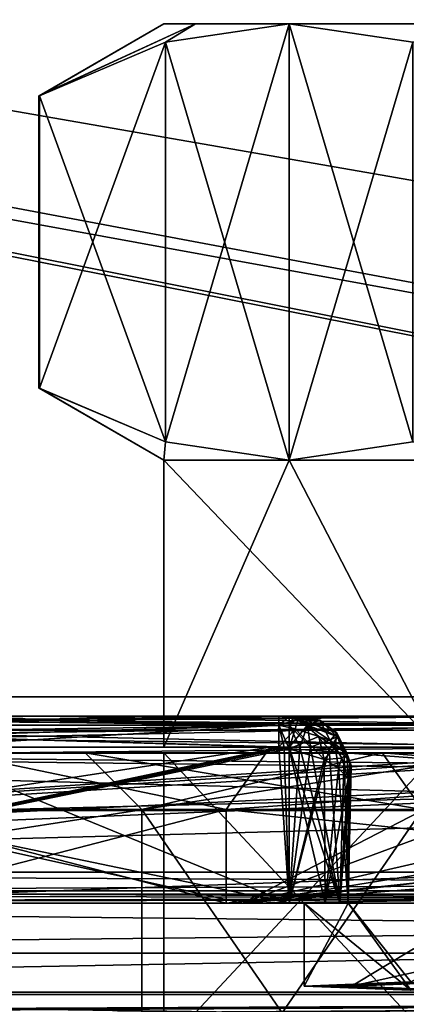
# Model space of a CAD drawing. Header units: metres. Extents: x -205 to 205, y -82 to 82.
# Tile 393 of 426: x 113.68 to 119.88, y 40.88 to 56.66. Entities that reach past the tile are written whole.
import ezdxf

# ---------------------------------------------------------------- set-up
doc = ezdxf.new("R2010")
doc.units = ezdxf.units.M
doc.layers.add('solid_PRT0003', color=7, linetype='CONTINUOUS')

msp = doc.modelspace()

# ---------------------------------------------------------------- linework, layer by layer
at = {"layer": 'solid_PRT0003'}
for points in [[(0, -75), (0, 75), (200, 75)], [(200, -75), (0, -75), (200, 75)], [(164.837662, 56.110996, 1.5), (179.536652, 59.144897, 1.5), (0, 75, 1.5)], [(155.12355, 47.959885, 1.5), (164.837662, 56.110996, 1.5), (0, 75, 1.5)], [(152.359421, 46.364033, 1.5), (155.12355, 47.959885, 1.5), (0, 75, 1.5)], [(82.463356, 59.144901, 1.5), (152.359421, 46.364033, 1.5), (0, 75, 1.5)], [(82.463356, 59.144901, 1.5), (149.216187, 45.809784, 1.5), (152.359421, 46.364033, 1.5)], [(82.463356, 59.144901, 1.5), (97.162331, 56.110996, 1.5), (149.216187, 45.809784, 1.5)], [(115.989235, 56.600075, 24.5), (113.989235, 55.445374, 24.5), (113.991638, 55.445374, 24.785938)], [(116.500343, 56.600075, 20.617714), (113.991638, 55.445374, 24.214062), (113.989235, 55.445374, 24.5)], [(115.989235, 56.600075, 24.5), (116.500343, 56.600075, 20.617714), (113.989235, 55.445374, 24.5)], [(115.989235, 56.600075, 24.5), (113.991638, 55.445374, 24.785938), (113.998856, 55.445374, 25.071796)], [(116.500343, 56.600075, 20.617714), (113.998856, 55.445374, 23.928204), (113.991638, 55.445374, 24.214062)], [(116.500343, 56.600075, 28.382286), (113.998856, 55.445374, 25.071796), (116.019257, 56.303482, 28.571238)], [(116.500343, 56.600075, 28.382286), (115.989235, 56.600075, 24.5), (113.998856, 55.445374, 25.071796)], [(116.500343, 56.600075, 20.617714), (116.019264, 56.303486, 20.428751), (113.998856, 55.445374, 23.928204)], [(145.478119, 56.600075, 20.617714), (116.500343, 56.600075, 20.617714), (115.989235, 56.600075, 24.5)], [(145.989243, 56.600075, 24.5), (115.989235, 56.600075, 24.5), (116.500343, 56.600075, 28.382286)], [(145.989243, 56.600075, 24.5), (145.478119, 56.600075, 20.617714), (115.989235, 56.600075, 24.5)], [(117.998856, 56.600075, 17), (117.998856, 49.600075, 17), (116.019257, 49.896667, 20.428762)], [(116.019264, 56.303486, 20.428751), (117.998856, 56.600075, 17), (116.019257, 49.896667, 20.428762)], [(117.998856, 56.600075, 32), (116.019257, 56.303482, 28.571238), (117.998856, 49.600075, 32)], [(116.500343, 56.600075, 28.382286), (116.019257, 56.303482, 28.571238), (117.998856, 56.600075, 32)], [(116.500343, 56.600075, 20.617714), (117.998856, 56.600075, 17), (116.019264, 56.303486, 20.428751)], [(145.478119, 56.600075, 28.382286), (116.500343, 56.600075, 28.382286), (117.998856, 56.600075, 32)], [(116.500343, 56.600075, 20.617714), (143.979614, 56.600075, 17), (117.998856, 56.600075, 17)], [(145.478119, 56.600075, 20.617714), (143.979614, 56.600075, 17), (116.500343, 56.600075, 20.617714)], [(145.478119, 56.600075, 28.382286), (145.989243, 56.600075, 24.5), (116.500343, 56.600075, 28.382286)], [(119.978455, 56.303482, 13.571238), (117.998856, 49.600075, 17), (117.998856, 56.600075, 17)], [(117.998856, 56.600075, 32), (117.998856, 49.600075, 32), (119.978455, 49.896667, 35.428764)], [(119.978447, 56.303486, 35.428749), (117.998856, 56.600075, 32), (119.978455, 49.896667, 35.428764)], [(123.489235, 56.600075, 37.490379), (117.998856, 56.600075, 32), (119.978447, 56.303486, 35.428749)], [(123.489235, 56.600075, 37.490379), (143.979614, 56.600075, 32), (117.998856, 56.600075, 32)], [(145.478119, 56.600075, 28.382286), (117.998856, 56.600075, 32), (143.979614, 56.600075, 32)], [(117.998856, 56.600075, 17), (143.979614, 56.600075, 17), (138.489243, 56.600075, 11.509619)], [(123.489235, 56.600075, 11.509619), (117.998856, 56.600075, 17), (138.489243, 56.600075, 11.509619)], [(123.489235, 56.600075, 11.509619), (119.978455, 56.303482, 13.571238), (117.998856, 56.600075, 17)], [(116.019264, 56.303486, 20.428751), (116.019257, 49.896667, 20.428762), (113.998856, 50.754776, 23.928204)], [(116.019264, 56.303486, 20.428751), (113.998856, 50.754776, 23.928204), (113.998856, 55.445374, 23.928204)], [(116.019257, 56.303482, 28.571238), (113.998856, 55.445374, 25.071796), (116.019264, 49.896664, 28.571249)], [(116.019257, 56.303482, 28.571238), (116.019264, 49.896664, 28.571249), (117.998856, 49.600075, 32)], [(119.978455, 56.303482, 13.571238), (119.978447, 49.896664, 13.57125), (117.998856, 49.600075, 17)], [(97.162331, 56.110996, 1.5), (112.783806, 45.809784, 1.5), (149.216187, 45.809784, 1.5)], [(113.991638, 55.445374, 24.214062), (113.991638, 50.754776, 24.214062), (113.989235, 50.754776, 24.5)], [(113.989235, 55.445374, 24.5), (113.989235, 50.754776, 24.5), (113.991638, 50.754776, 24.785938)], [(113.991638, 55.445374, 24.214062), (113.989235, 50.754776, 24.5), (113.989235, 55.445374, 24.5)], [(113.991638, 55.445374, 24.785938), (113.989235, 55.445374, 24.5), (113.991638, 50.754776, 24.785938)], [(113.998856, 55.445374, 23.928204), (113.998856, 50.754776, 23.928204), (113.991638, 50.754776, 24.214062)], [(113.991638, 55.445374, 24.214062), (113.998856, 55.445374, 23.928204), (113.991638, 50.754776, 24.214062)], [(113.991638, 55.445374, 24.785938), (113.991638, 50.754776, 24.785938), (113.998856, 50.754776, 25.071796)], [(113.998856, 55.445374, 25.071796), (113.991638, 55.445374, 24.785938), (113.998856, 50.754776, 25.071796)], [(113.998856, 55.445374, 25.071796), (113.998856, 50.754776, 25.071796), (116.019264, 49.896664, 28.571249)], [(115.989235, 49.600075, 24.5), (113.989235, 50.754776, 24.5), (113.991638, 50.754776, 24.214062)], [(116.019264, 49.896664, 28.571249), (113.991638, 50.754776, 24.785938), (113.989235, 50.754776, 24.5)], [(115.989235, 49.600075, 24.5), (116.019264, 49.896664, 28.571249), (113.989235, 50.754776, 24.5)], [(115.989235, 49.600075, 24.5), (113.991638, 50.754776, 24.214062), (113.998856, 50.754776, 23.928204)], [(116.019264, 49.896664, 28.571249), (113.998856, 50.754776, 25.071796), (113.991638, 50.754776, 24.785938)], [(115.989235, 49.600075, 24.5), (113.998856, 50.754776, 23.928204), (116.019257, 49.896667, 20.428762)], [(115.989235, 49.600075, 24.5), (116.019257, 49.896667, 20.428762), (117.998856, 49.600075, 17)], [(115.989235, 49.600075, 24.5), (117.998856, 49.600075, 32), (116.019264, 49.896664, 28.571249)], [(119.978455, 49.896667, 35.428764), (117.998856, 49.600075, 32), (123.489235, 49.600075, 37.490379)], [(119.978447, 49.896664, 13.57125), (123.489235, 49.600075, 11.509619), (117.998856, 49.600075, 17)], [(117.998856, 49.600075, 17), (120.382637, 45, 13.893401), (115.989235, 45, 24.5)], [(115.989235, 49.600075, 24.5), (115.989235, 45, 24.5), (120.382637, 45, 35.106598)], [(115.989235, 49.600075, 24.5), (117.998856, 49.600075, 17), (115.989235, 45, 24.5)], [(115.989235, 49.600075, 24.5), (120.382637, 45, 35.106598), (117.998856, 49.600075, 32)], [(123.489235, 49.600075, 11.509619), (120.382637, 45, 13.893401), (117.998856, 49.600075, 17)], [(123.489235, 49.600075, 37.490379), (117.998856, 49.600075, 32), (120.382637, 45, 35.106598)], [(112.783806, 45.275261, 1.654846), (149.216187, 45.809784, 1.5), (112.783806, 45.809784, 1.5)], [(149.216187, 45.275261, 1.654846), (149.216187, 45.809784, 1.5), (112.783806, 45.275261, 1.654846)], [(93.489235, 45.5, 73.5), (93.489235, 45.5, 74.5), (123.773804, 45.5, 74.5)], [(93.489235, 45.353554, 74.853554), (123.773804, 45.5, 74.5), (93.489235, 45.5, 74.5)], [(94.75013, 45.5, 73.5), (93.489235, 45.5, 73.5), (123.773804, 45.5, 74.5)], [(93.489235, 45.353554, 74.853554), (123.773804, 45.353504, 74.853607), (123.773804, 45.5, 74.5)], [(122.920158, 45.5, 46.97401), (123.773804, 45.5, 46.5), (93.489235, 45.5, 46.5)], [(123.773804, 45.353527, 46.14642), (93.489235, 45.5, 46.5), (123.773804, 45.5, 46.5)], [(122.097527, 45.5, 47.5), (122.920158, 45.5, 46.97401), (93.489235, 45.5, 46.5)], [(114.032486, 45.5, 47.5), (122.097527, 45.5, 47.5), (93.489235, 45.5, 46.5)], [(105.967445, 45.5, 47.5), (114.032486, 45.5, 47.5), (93.489235, 45.5, 46.5)], [(93.489235, 45.353554, 46.146446), (93.489235, 45.5, 46.5), (123.773804, 45.353527, 46.14642)], [(96.011024, 45.5, 73.5), (94.75013, 45.5, 73.5), (123.773804, 45.5, 74.5)], [(96.718147, 45.5, 73.20713), (96.011024, 45.5, 73.5), (123.773804, 45.5, 74.5)], [(96.718147, 45.5, 73.20713), (123.773804, 45.5, 74.5), (105.967461, 45.5, 73.5)], [(105.967438, 45.35355, 65.853554), (117.996452, 45.5, 65.5), (111.981949, 45.5, 65.5)], [(117.996452, 45.353554, 65.853554), (117.996452, 45.5, 65.5), (105.967438, 45.35355, 65.853554)], [(122.097527, 45.353565, 73.146461), (105.967438, 45.35355, 73.146446), (105.967461, 45.5, 73.5)], [(105.967438, 45.35355, 47.853554), (122.097527, 45.5, 47.5), (114.032486, 45.5, 47.5)], [(105.967438, 45.35355, 47.853554), (122.097527, 45.353542, 47.853565), (122.097527, 45.5, 47.5)], [(105.967438, 45.35355, 47.853554), (114.032486, 45.5, 47.5), (105.967445, 45.5, 47.5)], [(105.967438, 45.35355, 55.146442), (105.967461, 45.5, 55.5), (117.996452, 45.353554, 55.146446)], [(105.967438, 45.35355, 56.853554), (117.833916, 45.5, 56.5), (111.900681, 45.5, 56.5)], [(117.833916, 45.353554, 56.853554), (117.833916, 45.5, 56.5), (105.967438, 45.35355, 56.853554)], [(105.967438, 45.35355, 64.146446), (105.967461, 45.5, 64.5), (117.833916, 45.353554, 64.146446)], [(123.773804, 45.5, 74.5), (114.032494, 45.5, 73.5), (105.967461, 45.5, 73.5)], [(122.097527, 45.353565, 73.146461), (105.967461, 45.5, 73.5), (114.032494, 45.5, 73.5)], [(117.996452, 45.353554, 55.146446), (105.967461, 45.5, 55.5), (111.981949, 45.5, 55.5)], [(117.833916, 45.353554, 64.146446), (105.967461, 45.5, 64.5), (111.900681, 45.5, 64.5)], [(111.900681, 45.5, 64.5), (111.981949, 45.5, 65.5), (117.833916, 45.5, 64.5)], [(117.833916, 45.353554, 64.146446), (111.900681, 45.5, 64.5), (117.833916, 45.5, 64.5)], [(111.900681, 45.5, 56.5), (117.833916, 45.5, 56.5), (111.981949, 45.5, 55.5)], [(111.981949, 45.5, 65.5), (117.996452, 45.5, 65.5), (117.833916, 45.5, 64.5)], [(117.992241, 45.5, 56.012169), (117.996452, 45.5, 55.5), (111.981949, 45.5, 55.5)], [(117.996452, 45.353554, 55.146446), (111.981949, 45.5, 55.5), (117.996452, 45.5, 55.5)], [(117.833916, 45.5, 56.5), (117.992241, 45.5, 56.012169), (111.981949, 45.5, 55.5)], [(122.920158, 45.5, 74.025986), (122.097527, 45.5, 73.5), (114.032494, 45.5, 73.5)], [(122.097527, 45.353565, 73.146461), (114.032494, 45.5, 73.5), (122.097527, 45.5, 73.5)], [(123.773804, 45.5, 74.5), (122.920158, 45.5, 74.025986), (114.032494, 45.5, 73.5)], [(117.996452, 45.5, 65.5), (117.992241, 45.5, 64.987831), (117.833916, 45.5, 64.5)], [(118.491882, 45.433723, 65.312706), (117.833916, 45.5, 64.5), (117.992241, 45.5, 64.987831)], [(117.99144, 45.487534, 64.476967), (117.833916, 45.5, 64.5), (118.491882, 45.433723, 65.312706)], [(117.833916, 45.353554, 64.146446), (117.833916, 45.5, 64.5), (117.99144, 45.487534, 64.476967)], [(117.99144, 45.48753, 56.523029), (117.992241, 45.5, 56.012169), (117.833916, 45.5, 56.5)], [(117.99144, 45.48753, 56.523029), (117.833916, 45.5, 56.5), (117.833916, 45.353554, 56.853554)], [(117.833916, 45.353554, 64.146446), (117.99144, 45.487534, 64.476967), (118.144989, 45.450459, 64.454269)], [(118.144989, 45.450447, 56.545731), (117.99144, 45.48753, 56.523029), (117.833916, 45.353554, 56.853554)], [(117.99144, 45.48753, 56.523029), (118.168648, 45.5, 55.53059), (117.992241, 45.5, 56.012169)], [(118.144989, 45.450447, 56.545731), (118.168648, 45.5, 55.53059), (117.99144, 45.48753, 56.523029)], [(118.144989, 45.450459, 64.454269), (117.99144, 45.487534, 64.476967), (118.491882, 45.433723, 65.312706)], [(118.0839, 45.5, 65.492287), (118.168648, 45.5, 65.469414), (117.992241, 45.5, 64.987831)], [(118.491882, 45.433723, 65.312706), (117.992241, 45.5, 64.987831), (118.168648, 45.5, 65.469414)], [(117.996452, 45.5, 65.5), (118.0839, 45.5, 65.492287), (117.992241, 45.5, 64.987831)], [(117.992241, 45.5, 56.012169), (118.168648, 45.5, 55.53059), (117.996452, 45.5, 55.5)], [(117.996452, 45.353554, 65.853554), (118.168648, 45.5, 65.469414), (118.0839, 45.5, 65.492287)], [(118.290413, 45.353546, 65.801346), (118.168648, 45.5, 65.469414), (117.996452, 45.353554, 65.853554)], [(117.996452, 45.353554, 65.853554), (118.0839, 45.5, 65.492287), (117.996452, 45.5, 65.5)], [(118.168648, 45.5, 55.53059), (118.0839, 45.5, 55.507717), (117.996452, 45.5, 55.5)], [(118.29007, 45.353523, 55.198505), (117.996452, 45.5, 55.5), (118.0839, 45.5, 55.507717)], [(117.996452, 45.353554, 55.146446), (117.996452, 45.5, 55.5), (118.29007, 45.353523, 55.198505)], [(118.29007, 45.353523, 55.198505), (118.0839, 45.5, 55.507717), (118.168648, 45.5, 55.53059)], [(118.492241, 45.433567, 55.687531), (118.168648, 45.5, 55.53059), (118.144989, 45.450447, 56.545731)], [(118.775192, 45.169666, 65.515022), (118.168648, 45.5, 65.469414), (118.290413, 45.353546, 65.801346)], [(118.775192, 45.169666, 65.515022), (118.491882, 45.433723, 65.312706), (118.168648, 45.5, 65.469414)], [(118.29007, 45.353523, 55.198505), (118.168648, 45.5, 55.53059), (118.492241, 45.433567, 55.687531)], [(93.489235, 45.353554, 46.146446), (123.773804, 45, 46), (93.489235, 45, 46)], [(93.489235, 45.353554, 46.146446), (123.773804, 45.353527, 46.14642), (123.773804, 45, 46)], [(93.489235, 45.353554, 74.853554), (93.489235, 45, 75), (123.773804, 45.353504, 74.853607)], [(123.773804, 45.353504, 74.853607), (93.489235, 45, 75), (123.773804, 45, 75)], [(122.097527, 45.353565, 73.146461), (122.097527, 45, 73), (105.967438, 45.35355, 73.146446)], [(117.833916, 45.353554, 56.853554), (105.967438, 45, 57), (111.900681, 45, 57)], [(117.833916, 45.353554, 56.853554), (105.967438, 45.35355, 56.853554), (105.967438, 45, 57)], [(105.967438, 45.35355, 55.146442), (117.996452, 45.353554, 55.146446), (117.996452, 45, 55)], [(105.967438, 45.35355, 64.146446), (117.833916, 45.353554, 64.146446), (117.833916, 45, 64)], [(117.996452, 45.353554, 65.853554), (105.967438, 45, 66), (117.996452, 45, 66)], [(117.996452, 45.353554, 65.853554), (105.967438, 45.35355, 65.853554), (105.967438, 45, 66)], [(105.967438, 45.35355, 47.853554), (105.967438, 45, 48), (122.097527, 45.353542, 47.853565)], [(105.967438, 45.35355, 73.146446), (122.097527, 45, 73), (105.967438, 45, 73)], [(105.967438, 45.35355, 55.146442), (117.996452, 45, 55), (105.967438, 45, 55)], [(105.967438, 45.35355, 64.146446), (117.833916, 45, 64), (111.900681, 45, 64)], [(122.097527, 45.353542, 47.853565), (105.967438, 45, 48), (122.097527, 45, 48)], [(117.833916, 45.353554, 56.853554), (111.900681, 45, 57), (117.833916, 45, 57)], [(117.833916, 45.353554, 64.146446), (118.144989, 45.450459, 64.454269), (118.096985, 45.29686, 64.130623)], [(118.096985, 45.29686, 56.869377), (118.144989, 45.450447, 56.545731), (117.833916, 45.353554, 56.853554)], [(118.096985, 45.29686, 56.869377), (117.833916, 45.353554, 56.853554), (117.833916, 45, 57)], [(117.833916, 45.353554, 64.146446), (117.996452, 44.975231, 64), (117.916145, 44.993767, 64)], [(117.833916, 45.353554, 64.146446), (118.096985, 45.29686, 64.130623), (117.996452, 44.975231, 64)], [(117.833916, 45.353554, 64.146446), (117.916145, 44.993767, 64), (117.833916, 45, 64)], [(118.171341, 45, 55.015411), (117.996452, 45, 55), (117.996452, 45.353554, 55.146446)], [(118.290413, 45.353546, 65.801346), (117.996452, 45.353554, 65.853554), (117.996452, 45, 66)], [(117.996452, 45.353554, 55.146446), (118.29007, 45.353523, 55.198505), (118.340851, 45, 55.061176)], [(118.171341, 45, 55.015411), (117.996452, 45.353554, 55.146446), (118.340851, 45, 55.061176)], [(118.171341, 45, 65.984589), (118.290413, 45.353546, 65.801346), (117.996452, 45, 66)], [(118.476517, 45.17128, 64.252785), (118.096985, 45.29686, 64.130623), (118.144989, 45.450459, 64.454269)], [(118.476509, 45.17128, 56.747215), (118.144989, 45.450447, 56.545731), (118.096985, 45.29686, 56.869377)], [(118.144989, 45.450459, 64.454269), (118.491882, 45.433723, 65.312706), (118.760345, 45.231583, 65.107956)], [(118.65493, 45.107666, 64.464569), (118.144989, 45.450459, 64.454269), (118.760345, 45.231583, 65.107956)], [(118.476517, 45.17128, 64.252785), (118.144989, 45.450459, 64.454269), (118.65493, 45.107666, 64.464569)], [(118.654778, 45.107838, 56.535465), (118.492241, 45.433567, 55.687531), (118.144989, 45.450447, 56.545731)], [(118.476509, 45.17128, 56.747215), (118.654778, 45.107838, 56.535465), (118.144989, 45.450447, 56.545731)], [(118.171341, 45, 65.984589), (118.340851, 45, 65.93882), (118.290413, 45.353546, 65.801346)], [(118.29007, 45.353523, 55.198505), (118.492241, 45.433567, 55.687531), (118.775085, 45.169758, 55.484859)], [(118.29007, 45.353523, 55.198505), (118.775085, 45.169758, 55.484859), (118.340851, 45, 55.061176)], [(118.639702, 44.969982, 65.765656), (118.290413, 45.353546, 65.801346), (118.340851, 45, 65.93882)], [(118.639702, 44.969982, 65.765656), (118.775192, 45.169666, 65.515022), (118.290413, 45.353546, 65.801346)], [(118.775192, 45.169666, 65.515022), (118.760345, 45.231583, 65.107956), (118.491882, 45.433723, 65.312706)], [(118.654778, 45.107838, 56.535465), (118.760155, 45.231815, 55.891842), (118.492241, 45.433567, 55.687531)], [(118.775085, 45.169758, 55.484859), (118.492241, 45.433567, 55.687531), (118.760155, 45.231815, 55.891842)], [(149.216187, 45.275261, 1.654846), (112.783806, 45.275261, 1.654846), (112.783806, 44.906277, 2.071429)], [(149.216187, 45.275261, 1.654846), (112.783806, 44.906277, 2.071429), (149.216187, 44.906277, 2.071429)], [(118.096985, 45.29686, 56.869377), (117.833916, 45, 57), (117.996452, 44.975231, 57)], [(118.557884, 44.803535, 56.827522), (118.096985, 45.29686, 56.869377), (117.996452, 44.975231, 57)], [(118.476517, 45.17128, 64.252785), (117.996452, 44.975231, 64), (118.096985, 45.29686, 64.130623)], [(118.476517, 45.17128, 64.252785), (118.557808, 44.80357, 64.172424), (117.996452, 44.975231, 64)], [(118.476509, 45.17128, 56.747215), (118.096985, 45.29686, 56.869377), (118.557884, 44.803535, 56.827522)], [(118.775085, 45.169758, 55.484859), (118.63929, 44.970085, 55.234001), (118.340851, 45, 55.061176)], [(118.476509, 45.17128, 56.747215), (118.733597, 45.00766, 56.511101), (118.654778, 45.107838, 56.535465)], [(118.476509, 45.17128, 56.747215), (118.557884, 44.803535, 56.827522), (118.733597, 45.00766, 56.511101)], [(118.476517, 45.17128, 64.252785), (118.65493, 45.107666, 64.464569), (118.733604, 45.007656, 64.488899)], [(118.476517, 45.17128, 64.252785), (118.733604, 45.007656, 64.488899), (118.557808, 44.80357, 64.172424)], [(118.775085, 45.169758, 55.484859), (118.87915, 44.870998, 55.530064), (118.63929, 44.970085, 55.234001)], [(118.639702, 44.969982, 65.765656), (118.879494, 44.87075, 65.469292), (118.775192, 45.169666, 65.515022)], [(118.654778, 45.107838, 56.535465), (118.733597, 45.00766, 56.511101), (118.760155, 45.231815, 55.891842)], [(118.65493, 45.107666, 64.464569), (118.760345, 45.231583, 65.107956), (118.924538, 44.905624, 64.882347)], [(118.733597, 45.00766, 56.511101), (118.924522, 44.905685, 56.117626), (118.760155, 45.231815, 55.891842)], [(118.971375, 44.768772, 55.777485), (118.760155, 45.231815, 55.891842), (118.924522, 44.905685, 56.117626)], [(118.775085, 45.169758, 55.484859), (118.760155, 45.231815, 55.891842), (118.971375, 44.768772, 55.777485)], [(118.992699, 44.707268, 65.086487), (118.924538, 44.905624, 64.882347), (118.760345, 45.231583, 65.107956)], [(118.97139, 44.768753, 65.222473), (118.992699, 44.707268, 65.086487), (118.760345, 45.231583, 65.107956)], [(118.775192, 45.169666, 65.515022), (118.97139, 44.768753, 65.222473), (118.760345, 45.231583, 65.107956)], [(118.775085, 45.169758, 55.484859), (118.971375, 44.768772, 55.777485), (118.87915, 44.870998, 55.530064)], [(118.879494, 44.87075, 65.469292), (118.97139, 44.768753, 65.222473), (118.775192, 45.169666, 65.515022)], [(168.489243, 45, 46), (93.489235, 43, 46), (130.989243, 44.558178, 46)], [(168.489243, 43, 46), (93.489235, 43, 46), (168.489243, 45, 46)], [(93.489235, 43, 46), (93.489235, 45, 46), (123.773804, 45, 46)], [(93.489235, 43, 46), (123.773804, 45, 46), (124.378838, 44.985603, 46)], [(130.989227, 44.558178, 75), (128.312851, 44.668194, 75), (93.489235, 45, 75)], [(128.312851, 44.668194, 75), (123.773804, 45, 75), (93.489235, 45, 75)], [(93.489235, 45, 75), (168.489243, 43, 75), (130.989227, 44.558178, 75)], [(93.489235, 43, 75), (168.489243, 43, 75), (93.489235, 45, 75)], [(105.967438, 45, 66), (105.989258, 42.5, 66), (117.996452, 42.5, 66)], [(117.996452, 45, 66), (105.967438, 45, 66), (117.996452, 42.5, 66)], [(122.097527, 45, 73), (105.989258, 42.5, 73), (105.967438, 45, 73)], [(105.967438, 45, 55), (117.996452, 45, 55), (105.989258, 42.5, 55)], [(105.967438, 45, 48), (105.989258, 42.5, 48), (117.250977, 42.5, 48)], [(122.097527, 45, 48), (105.967438, 45, 48), (117.250977, 42.5, 48)], [(122.097527, 45, 73), (117.251396, 42.5, 73), (105.989258, 42.5, 73)], [(117.833916, 45, 64), (117.916145, 44.993767, 64), (105.989258, 42.5, 64)], [(111.900681, 45, 64), (117.833916, 45, 64), (105.989258, 42.5, 64)], [(111.900681, 45, 57), (105.989258, 42.5, 57), (117.996452, 42.5, 57)], [(117.996452, 45, 55), (117.996452, 42.5, 55), (105.989258, 42.5, 55)], [(117.916145, 44.993767, 64), (117.996452, 44.975231, 64), (105.989258, 42.5, 64)], [(111.189232, 44, 24.5), (112.18924, 45, 24.5), (117.695671, 45, 11.206351)], [(111.189232, 44, 24.5), (116.988518, 44, 38.500713), (112.18924, 45, 24.5)], [(116.988518, 44, 10.499286), (111.189232, 44, 24.5), (117.695671, 45, 11.206351)], [(117.833916, 45, 57), (111.900681, 45, 57), (117.996452, 42.5, 57)], [(115.989235, 45, 24.5), (112.18924, 45, 24.5), (117.695671, 45, 37.793648)], [(116.988518, 44, 38.500713), (117.695671, 45, 37.793648), (112.18924, 45, 24.5)], [(115.989235, 45, 24.5), (117.695671, 45, 11.206351), (112.18924, 45, 24.5)], [(120.382637, 45, 35.106598), (115.989235, 45, 24.5), (117.695671, 45, 37.793648)], [(115.989235, 45, 24.5), (120.382637, 45, 13.893401), (117.695671, 45, 11.206351)], [(116.988518, 44, 10.499286), (117.695671, 45, 11.206351), (130.989243, 45, 5.7)], [(130.989243, 44, 4.7), (116.988518, 44, 10.499286), (130.989243, 45, 5.7)], [(116.988518, 44, 38.500713), (130.989243, 44, 44.299999), (117.695671, 45, 37.793648)], [(122.097527, 45, 48), (117.250977, 42.5, 48), (128.428513, 42.5, 48)], [(122.097527, 45, 73), (123.635712, 44.863655, 73), (117.251396, 42.5, 73)], [(130.989243, 45, 9.5), (130.989243, 45, 5.7), (117.695671, 45, 11.206351)], [(120.382637, 45, 35.106598), (117.695671, 45, 37.793648), (130.989243, 45, 43.299999)], [(130.989243, 44, 44.299999), (130.989243, 45, 43.299999), (117.695671, 45, 37.793648)], [(120.382637, 45, 13.893401), (130.989243, 45, 9.5), (117.695671, 45, 11.206351)], [(117.916145, 44.993763, 57), (117.833916, 45, 57), (117.996452, 42.5, 57)], [(117.996452, 44.975231, 57), (117.833916, 45, 57), (117.916145, 44.993763, 57)], [(117.996452, 44.975231, 57), (117.916145, 44.993763, 57), (117.996452, 42.5, 57)], [(117.996452, 45, 66), (117.996452, 42.5, 66), (118.811081, 42.5, 65.579964)], [(118.171341, 45, 65.984589), (117.996452, 45, 66), (118.811081, 42.5, 65.579964)], [(118.171341, 45, 55.015411), (117.996452, 42.5, 55), (117.996452, 45, 55)], [(118.63929, 44.970085, 55.234001), (117.996452, 42.5, 55), (118.340851, 45, 55.061176)], [(118.171341, 45, 55.015411), (118.340851, 45, 55.061176), (117.996452, 42.5, 55)], [(118.171341, 45, 65.984589), (118.811081, 42.5, 65.579964), (118.340851, 45, 65.93882)], [(118.639702, 44.969982, 65.765656), (118.340851, 45, 65.93882), (118.811081, 42.5, 65.579964)], [(118.557808, 44.80357, 64.172424), (118.733604, 45.007656, 64.488899), (118.840485, 44.825153, 64.544624)], [(118.787575, 44.662357, 56.611656), (118.733597, 45.00766, 56.511101), (118.557884, 44.803535, 56.827522)], [(118.733604, 45.007656, 64.488899), (118.65493, 45.107666, 64.464569), (118.924538, 44.905624, 64.882347)], [(118.733597, 45.00766, 56.511101), (118.840462, 44.825203, 56.455399), (118.924522, 44.905685, 56.117626)], [(118.787575, 44.662357, 56.611656), (118.840462, 44.825203, 56.455399), (118.733597, 45.00766, 56.511101)], [(118.840485, 44.825153, 64.544624), (118.733604, 45.007656, 64.488899), (118.924538, 44.905624, 64.882347)], [(93.489235, 43, 46), (124.378838, 44.985603, 46), (125.052086, 44.940296, 46)], [(93.489235, 43, 46), (125.052086, 44.940296, 46), (128.312744, 44.668201, 46)], [(117.996452, 44.975231, 64), (117.996452, 42.5, 64), (105.989258, 42.5, 64)], [(149.216187, 44.906277, 2.071429), (112.783806, 44.906277, 2.071429), (112.783806, 43.983814, 3.112886)], [(149.216187, 43.983814, 3.112886), (149.216187, 44.906277, 2.071429), (112.783806, 43.983814, 3.112886)], [(114.728378, 44.910858, 24.5), (115.639236, 44, 24.5), (120.135155, 44, 13.645904)], [(114.728378, 44.910858, 24.5), (119.491074, 44.910858, 35.998165), (115.639236, 44, 24.5)], [(119.491074, 44.910858, 13.001837), (114.728378, 44.910858, 24.5), (120.135155, 44, 13.645904)], [(120.382637, 44.910858, 35.106598), (119.491074, 44.910858, 35.998165), (114.728378, 44.910858, 24.5)], [(115.989235, 44.910858, 24.5), (114.728378, 44.910858, 24.5), (119.491074, 44.910858, 13.001837)], [(120.382637, 44.910858, 35.106598), (114.728378, 44.910858, 24.5), (115.989235, 44.910858, 24.5)], [(119.491074, 44.910858, 35.998165), (120.135155, 44, 35.354095), (115.639236, 44, 24.5)], [(115.989235, 44.910858, 24.5), (119.491074, 44.910858, 13.001837), (120.382637, 44.910858, 13.893401)], [(120.382637, 44.910858, 13.893401), (120.382637, 40.200073, 13.893398), (115.989235, 40.200073, 24.5)], [(115.989235, 44.910858, 24.5), (115.989235, 40.200073, 24.5), (120.382637, 40.200073, 35.106602)], [(115.989235, 44.910858, 24.5), (120.382637, 44.910858, 13.893401), (115.989235, 40.200073, 24.5)], [(120.382637, 44.910858, 35.106598), (115.989235, 44.910858, 24.5), (120.382637, 40.200073, 35.106602)], [(123.635712, 44.863655, 73), (125.476173, 44.396141, 73), (117.251396, 42.5, 73)], [(118.557808, 44.80357, 64.172424), (117.996452, 42.5, 64), (117.996452, 44.975231, 64)], [(117.996452, 44.975231, 57), (117.996452, 42.5, 57), (118.576424, 42.5, 56.814644)], [(118.557884, 44.803535, 56.827522), (117.996452, 44.975231, 57), (118.576424, 42.5, 56.814644)], [(118.63929, 44.970085, 55.234001), (118.811081, 42.5, 55.420036), (117.996452, 42.5, 55)], [(118.87915, 44.870998, 55.530064), (118.811081, 42.5, 55.420036), (118.63929, 44.970085, 55.234001)], [(118.639702, 44.969982, 65.765656), (118.811081, 42.5, 65.579964), (118.879494, 44.87075, 65.469292)], [(118.971375, 44.768772, 55.777485), (118.811081, 42.5, 55.420036), (118.87915, 44.870998, 55.530064)], [(118.879494, 44.87075, 65.469292), (118.811081, 42.5, 65.579964), (118.941376, 42.5, 64.672729)], [(118.840462, 44.825203, 56.455399), (118.941376, 44.5, 56.327274), (118.924522, 44.905685, 56.117626)], [(118.840485, 44.825153, 64.544624), (118.924538, 44.905624, 64.882347), (118.941376, 44.5, 64.672729)], [(118.879494, 44.87075, 65.469292), (118.941376, 42.5, 64.672729), (118.97139, 44.768753, 65.222473)], [(118.992668, 44.707428, 55.91317), (118.924522, 44.905685, 56.117626), (118.941376, 44.5, 56.327274)], [(118.992668, 44.707428, 55.91317), (118.971375, 44.768772, 55.777485), (118.924522, 44.905685, 56.117626)], [(118.992699, 44.707268, 65.086487), (118.941376, 44.5, 64.672729), (118.924538, 44.905624, 64.882347)], [(119.491074, 44.910858, 35.998165), (130.989243, 44.910858, 40.76086), (120.135155, 44, 35.354095)], [(119.491074, 44.910858, 13.001837), (120.135155, 44, 13.645904), (130.989243, 44, 9.15)], [(119.491074, 44.910858, 13.001837), (130.989243, 44, 9.15), (130.989243, 44.910858, 8.239141)], [(130.989243, 44.910858, 9.5), (119.491074, 44.910858, 13.001837), (130.989243, 44.910858, 8.239141)], [(130.989243, 44.910858, 39.5), (130.989243, 44.910858, 40.76086), (119.491074, 44.910858, 35.998165)], [(120.382637, 44.910858, 35.106598), (130.989243, 44.910858, 39.5), (119.491074, 44.910858, 35.998165)], [(120.382637, 44.910858, 13.893401), (119.491074, 44.910858, 13.001837), (130.989243, 44.910858, 9.5)], [(118.557808, 44.80357, 64.172424), (118.576424, 42.5, 64.185356), (117.996452, 42.5, 64)], [(118.787514, 44.662399, 64.388268), (118.557808, 44.80357, 64.172424), (118.840485, 44.825153, 64.544624)], [(118.787514, 44.662399, 64.388268), (118.576424, 42.5, 64.185356), (118.557808, 44.80357, 64.172424)], [(118.787575, 44.662357, 56.611656), (118.557884, 44.803535, 56.827522), (118.576424, 42.5, 56.814644)], [(118.787514, 44.662399, 64.388268), (118.840485, 44.825153, 64.544624), (118.941376, 44.5, 64.672729)], [(118.787575, 44.662357, 56.611656), (118.941376, 44.5, 56.327274), (118.840462, 44.825203, 56.455399)], [(118.992668, 44.707428, 55.91317), (118.811081, 42.5, 55.420036), (118.971375, 44.768772, 55.777485)], [(118.992668, 44.707428, 55.91317), (118.941376, 44.5, 56.327274), (118.811081, 42.5, 55.420036)], [(118.97139, 44.768753, 65.222473), (118.941376, 42.5, 64.672729), (118.992699, 44.707268, 65.086487)], [(118.992699, 44.707268, 65.086487), (118.941376, 42.5, 64.672729), (118.941376, 44.5, 64.672729)], [(93.489235, 43, 46), (128.312744, 44.668201, 46), (130.989243, 44.558178, 46)], [(118.787514, 44.662399, 64.388268), (118.941376, 44.5, 64.672729), (118.576424, 42.5, 64.185356)], [(118.787575, 44.662357, 56.611656), (118.576424, 42.5, 56.814644), (118.941376, 42.5, 56.327274)], [(118.787575, 44.662357, 56.611656), (118.941376, 42.5, 56.327274), (118.941376, 44.5, 56.327274)], [(125.476173, 44.396141, 73), (126.559448, 44.008095, 73), (117.251396, 42.5, 73)], [(118.941376, 44.5, 64.672729), (118.941376, 42.5, 64.672729), (118.576424, 42.5, 64.185356)], [(118.941376, 44.5, 56.327274), (118.941376, 42.5, 56.327274), (118.811081, 42.5, 55.420036)], [(116.988518, 44, 10.499286), (116.988525, 42.5, 10.499289), (111.189232, 42.5, 24.5)], [(111.189232, 44, 24.5), (111.189232, 42.5, 24.5), (116.988525, 42.5, 38.500713)], [(116.988518, 44, 10.499286), (111.189232, 42.5, 24.5), (111.189232, 44, 24.5)], [(111.189232, 44, 24.5), (116.988525, 42.5, 38.500713), (116.988518, 44, 38.500713)], [(149.216187, 43.983814, 3.112886), (112.783806, 43.983814, 3.112886), (112.783806, 42.647507, 3.5)], [(149.216187, 43.983814, 3.112886), (112.783806, 42.647507, 3.5), (149.216187, 42.647507, 3.5)], [(120.135155, 44, 35.354095), (120.135147, 37.484272, 35.354088), (115.639236, 37.484272, 24.5)], [(115.639236, 44, 24.5), (115.639236, 37.484272, 24.5), (120.135147, 37.484272, 13.645911)], [(115.639236, 44, 24.5), (120.135155, 44, 35.354095), (115.639236, 37.484272, 24.5)], [(120.135155, 44, 13.645904), (115.639236, 44, 24.5), (120.135147, 37.484272, 13.645911)], [(130.989243, 44, 4.7), (116.988525, 42.5, 10.499289), (116.988518, 44, 10.499286)], [(116.988518, 44, 38.500713), (116.988525, 42.5, 38.500713), (130.989243, 42.5, 44.299999)], [(116.988518, 44, 38.500713), (130.989243, 42.5, 44.299999), (130.989243, 44, 44.299999)], [(130.989243, 44, 4.7), (130.989243, 42.5, 4.7), (116.988525, 42.5, 10.499289)], [(126.559448, 44.008095, 73), (127.340286, 43.671513, 73), (117.251396, 42.5, 73)], [(127.340286, 43.671513, 73), (127.877304, 43.372124, 73), (117.251396, 42.5, 73)], [(127.877304, 43.372124, 73), (128.42749, 42.655334, 73), (117.251396, 42.5, 73)], [(168.489243, 42.646446, 45.853554), (93.489235, 43, 46), (168.489243, 43, 46)], [(168.489243, 42.646446, 45.853554), (93.489235, 42.646446, 45.853554), (93.489235, 43, 46)], [(93.489235, 42.646446, 75.146446), (168.489243, 43, 75), (93.489235, 43, 75)], [(93.489235, 42.646446, 75.146446), (168.489243, 42.646446, 75.146446), (168.489243, 43, 75)], [(168.489243, 42.700001, 108.5), (93.489235, 42.5, 108.5), (168.489243, 42.5, 108.5)], [(168.489243, 42.700001, 108.5), (93.489235, 42.700001, 108.5), (93.489235, 42.5, 108.5)], [(93.489235, 42.700001, 78.5), (93.489235, 42.700001, 108.5), (168.489243, 42.700001, 108.5)], [(168.489243, 42.700001, 78.5), (93.489235, 42.700001, 78.5), (168.489243, 42.700001, 108.5)], [(168.489243, 42.700001, 78.5), (93.489235, 42.5, 78.5), (93.489235, 42.700001, 78.5)], [(168.489243, 42.700001, 78.5), (168.489243, 42.5, 78.5), (93.489235, 42.5, 78.5)], [(168.489243, 42.646446, 75.146446), (93.489235, 42.5, 75.5), (168.489243, 42.5, 75.5)], [(93.489235, 42.646446, 75.146446), (93.489235, 42.5, 75.5), (168.489243, 42.646446, 75.146446)], [(93.489235, 42.646446, 45.853554), (168.489243, 42.5, 45.5), (93.489235, 42.5, 45.5)], [(168.489243, 42.646446, 45.853554), (168.489243, 42.5, 45.5), (93.489235, 42.646446, 45.853554)], [(149.922119, 42.5, 3.5), (112.783806, 42.647507, 3.5), (112.056351, 42.5, 3.5)], [(149.922119, 42.5, 3.5), (149.216187, 42.647507, 3.5), (112.783806, 42.647507, 3.5)], [(128.42749, 42.655334, 73), (128.428513, 42.5, 73), (117.251396, 42.5, 73)], [(168.489243, 42.5, 108.5), (93.489235, 42.5, 108.5), (89.953697, 41.035538, 108.5)], [(168.489243, 42.5, 108.5), (89.953697, 41.035538, 108.5), (172.02478, 41.035542, 108.5)], [(116.988525, 42.5, 38.500713), (93.489235, 42.5, 14.5), (93.489235, 42.5, 45.5)], [(116.988525, 42.5, 38.500713), (111.189232, 42.5, 24.5), (93.489235, 42.5, 14.5)], [(168.489243, 42.5, 78), (168.489243, 42.5, 77), (93.489235, 42.5, 77)], [(93.489235, 41.700001, 76.5), (93.489235, 42.5, 77), (168.489243, 42.5, 77)], [(93.489235, 42.5, 78), (168.489243, 42.5, 78), (93.489235, 42.5, 77)], [(93.489235, 41.700001, 76.5), (168.489243, 42.5, 77), (168.489243, 41.700001, 76.5)], [(168.489243, 41.700001, 78.5), (168.489243, 42.5, 78), (93.489235, 42.5, 78)], [(93.489235, 41.700001, 78.5), (168.489243, 41.700001, 78.5), (93.489235, 42.5, 78)], [(93.489235, 42.5, 75.5), (168.489243, 42.5, 76), (168.489243, 42.5, 75.5)], [(93.489235, 42.5, 75.5), (93.489235, 42.5, 76), (168.489243, 42.5, 76)], [(168.489243, 41.700001, 76.5), (168.489243, 42.5, 76), (93.489235, 42.5, 76)], [(93.489235, 41.700001, 76.5), (168.489243, 41.700001, 76.5), (93.489235, 42.5, 76)], [(130.989243, 42.5, 44.299999), (93.489235, 42.5, 45.5), (168.489243, 42.5, 45.5)], [(130.989243, 42.5, 44.299999), (116.988525, 42.5, 38.500713), (93.489235, 42.5, 45.5)], [(93.489235, 41.700001, 106.5), (93.489235, 42.5, 107), (168.489243, 42.5, 107)], [(168.489243, 42.5, 106), (168.489243, 42.5, 107), (93.489235, 42.5, 107)], [(168.489243, 41.700001, 106.5), (93.489235, 41.700001, 106.5), (168.489243, 42.5, 107)], [(168.489243, 42.5, 106), (93.489235, 42.5, 107), (93.489235, 42.5, 106)], [(93.489235, 42.5, 106), (93.489235, 41.700001, 106.5), (168.489243, 41.700001, 106.5)], [(168.489243, 42.5, 106), (93.489235, 42.5, 106), (168.489243, 41.700001, 106.5)], [(168.489243, 42.5, 104), (93.489235, 42.5, 105), (93.489235, 42.5, 104)], [(168.489243, 42.5, 104), (168.489243, 42.5, 105), (93.489235, 42.5, 105)], [(93.489235, 41.700001, 104.5), (93.489235, 42.5, 105), (168.489243, 42.5, 105)], [(168.489243, 42.5, 102), (93.489235, 42.5, 103), (93.489235, 42.5, 102)], [(168.489243, 42.5, 102), (168.489243, 42.5, 103), (93.489235, 42.5, 103)], [(93.489235, 41.700001, 102.5), (93.489235, 42.5, 103), (168.489243, 42.5, 103)], [(168.489243, 41.700001, 104.5), (168.489243, 42.5, 104), (93.489235, 42.5, 104)], [(93.489235, 41.700001, 104.5), (168.489243, 41.700001, 104.5), (93.489235, 42.5, 104)], [(168.489243, 42.5, 100), (93.489235, 42.5, 101), (93.489235, 42.5, 100)], [(168.489243, 42.5, 100), (168.489243, 42.5, 101), (93.489235, 42.5, 101)], [(93.489235, 41.700001, 100.5), (93.489235, 42.5, 101), (168.489243, 42.5, 101)], [(168.489243, 41.700001, 102.5), (168.489243, 42.5, 102), (93.489235, 42.5, 102)], [(93.489235, 41.700001, 102.5), (168.489243, 41.700001, 102.5), (93.489235, 42.5, 102)], [(168.489243, 42.5, 98), (93.489235, 42.5, 99), (93.489235, 42.5, 98)], [(168.489243, 42.5, 98), (168.489243, 42.5, 99), (93.489235, 42.5, 99)], [(93.489235, 41.700001, 98.5), (93.489235, 42.5, 99), (168.489243, 42.5, 99)], [(168.489243, 41.700001, 100.5), (168.489243, 42.5, 100), (93.489235, 42.5, 100)], [(93.489235, 41.700001, 100.5), (168.489243, 41.700001, 100.5), (93.489235, 42.5, 100)], [(168.489243, 42.5, 96), (93.489235, 42.5, 97), (93.489235, 42.5, 96)], [(168.489243, 42.5, 96), (168.489243, 42.5, 97), (93.489235, 42.5, 97)], [(93.489235, 41.700001, 96.5), (93.489235, 42.5, 97), (168.489243, 42.5, 97)], [(168.489243, 41.700001, 98.5), (168.489243, 42.5, 98), (93.489235, 42.5, 98)], [(93.489235, 41.700001, 98.5), (168.489243, 41.700001, 98.5), (93.489235, 42.5, 98)], [(168.489243, 42.5, 94), (93.489235, 42.5, 95), (93.489235, 42.5, 94)], [(168.489243, 42.5, 94), (168.489243, 42.5, 95), (93.489235, 42.5, 95)], [(93.489235, 41.700001, 94.5), (93.489235, 42.5, 95), (168.489243, 42.5, 95)], [(168.489243, 41.700001, 96.5), (168.489243, 42.5, 96), (93.489235, 42.5, 96)], [(93.489235, 41.700001, 96.5), (168.489243, 41.700001, 96.5), (93.489235, 42.5, 96)], [(168.489243, 42.5, 92), (93.489235, 42.5, 93), (93.489235, 42.5, 92)], [(168.489243, 42.5, 92), (168.489243, 42.5, 93), (93.489235, 42.5, 93)], [(93.489235, 41.700001, 92.5), (93.489235, 42.5, 93), (168.489243, 42.5, 93)], [(168.489243, 41.700001, 94.5), (168.489243, 42.5, 94), (93.489235, 42.5, 94)], [(93.489235, 41.700001, 94.5), (168.489243, 41.700001, 94.5), (93.489235, 42.5, 94)], [(168.489243, 42.5, 90), (93.489235, 42.5, 91), (93.489235, 42.5, 90)], [(168.489243, 42.5, 90), (168.489243, 42.5, 91), (93.489235, 42.5, 91)], [(93.489235, 41.700001, 90.5), (93.489235, 42.5, 91), (168.489243, 42.5, 91)], [(168.489243, 41.700001, 92.5), (168.489243, 42.5, 92), (93.489235, 42.5, 92)], [(93.489235, 41.700001, 92.5), (168.489243, 41.700001, 92.5), (93.489235, 42.5, 92)], [(168.489243, 42.5, 88), (93.489235, 42.5, 89), (93.489235, 42.5, 88)], [(168.489243, 42.5, 88), (168.489243, 42.5, 89), (93.489235, 42.5, 89)], [(93.489235, 41.700001, 88.5), (93.489235, 42.5, 89), (168.489243, 42.5, 89)], [(168.489243, 41.700001, 90.5), (168.489243, 42.5, 90), (93.489235, 42.5, 90)], [(93.489235, 41.700001, 90.5), (168.489243, 41.700001, 90.5), (93.489235, 42.5, 90)], [(168.489243, 42.5, 86), (93.489235, 42.5, 87), (93.489235, 42.5, 86)], [(168.489243, 42.5, 86), (168.489243, 42.5, 87), (93.489235, 42.5, 87)], [(93.489235, 41.700001, 86.5), (93.489235, 42.5, 87), (168.489243, 42.5, 87)], [(168.489243, 41.700001, 88.5), (168.489243, 42.5, 88), (93.489235, 42.5, 88)], [(93.489235, 41.700001, 88.5), (168.489243, 41.700001, 88.5), (93.489235, 42.5, 88)], [(168.489243, 42.5, 84), (93.489235, 42.5, 85), (93.489235, 42.5, 84)], [(168.489243, 42.5, 84), (168.489243, 42.5, 85), (93.489235, 42.5, 85)], [(93.489235, 41.700001, 84.5), (93.489235, 42.5, 85), (168.489243, 42.5, 85)], [(168.489243, 41.700001, 86.5), (168.489243, 42.5, 86), (93.489235, 42.5, 86)], [(93.489235, 41.700001, 86.5), (168.489243, 41.700001, 86.5), (93.489235, 42.5, 86)], [(168.489243, 42.5, 82), (93.489235, 42.5, 83), (93.489235, 42.5, 82)], [(168.489243, 42.5, 82), (168.489243, 42.5, 83), (93.489235, 42.5, 83)], [(93.489235, 41.700001, 82.5), (93.489235, 42.5, 83), (168.489243, 42.5, 83)], [(168.489243, 41.700001, 84.5), (168.489243, 42.5, 84), (93.489235, 42.5, 84)], [(93.489235, 41.700001, 84.5), (168.489243, 41.700001, 84.5), (93.489235, 42.5, 84)], [(168.489243, 42.5, 80), (93.489235, 42.5, 81), (93.489235, 42.5, 80)], [(168.489243, 42.5, 80), (168.489243, 42.5, 81), (93.489235, 42.5, 81)], [(93.489235, 41.700001, 80.5), (93.489235, 42.5, 81), (168.489243, 42.5, 81)], [(168.489243, 41.700001, 82.5), (168.489243, 42.5, 82), (93.489235, 42.5, 82)], [(93.489235, 41.700001, 82.5), (168.489243, 41.700001, 82.5), (93.489235, 42.5, 82)], [(93.489235, 41.700001, 78.5), (93.489235, 42.5, 79), (168.489243, 42.5, 79)], [(168.489243, 42.5, 78.5), (168.489243, 42.5, 79), (93.489235, 42.5, 79)], [(168.489243, 42.5, 78.5), (93.489235, 42.5, 79), (93.489235, 42.5, 78.5)], [(168.489243, 41.700001, 80.5), (168.489243, 42.5, 80), (93.489235, 42.5, 80)], [(93.489235, 41.700001, 80.5), (168.489243, 41.700001, 80.5), (93.489235, 42.5, 80)], [(93.489235, 41.700001, 104.5), (168.489243, 42.5, 105), (168.489243, 41.700001, 104.5)], [(93.489235, 41.700001, 102.5), (168.489243, 42.5, 103), (168.489243, 41.700001, 102.5)], [(93.489235, 41.700001, 100.5), (168.489243, 42.5, 101), (168.489243, 41.700001, 100.5)], [(93.489235, 41.700001, 98.5), (168.489243, 42.5, 99), (168.489243, 41.700001, 98.5)], [(93.489235, 41.700001, 96.5), (168.489243, 42.5, 97), (168.489243, 41.700001, 96.5)], [(93.489235, 41.700001, 94.5), (168.489243, 42.5, 95), (168.489243, 41.700001, 94.5)], [(93.489235, 41.700001, 92.5), (168.489243, 42.5, 93), (168.489243, 41.700001, 92.5)], [(93.489235, 41.700001, 90.5), (168.489243, 42.5, 91), (168.489243, 41.700001, 90.5)], [(93.489235, 41.700001, 88.5), (168.489243, 42.5, 89), (168.489243, 41.700001, 88.5)], [(93.489235, 41.700001, 86.5), (168.489243, 42.5, 87), (168.489243, 41.700001, 86.5)], [(93.489235, 41.700001, 84.5), (168.489243, 42.5, 85), (168.489243, 41.700001, 84.5)], [(93.489235, 41.700001, 82.5), (168.489243, 42.5, 83), (168.489243, 41.700001, 82.5)], [(93.489235, 41.700001, 80.5), (168.489243, 42.5, 81), (168.489243, 41.700001, 80.5)], [(93.489235, 41.700001, 78.5), (168.489243, 42.5, 79), (168.489243, 41.700001, 78.5)], [(105.989258, 42.5, 66), (117.251396, 42.5, 73), (117.996452, 42.5, 66)], [(105.989258, 42.5, 66), (105.989258, 42.5, 73), (117.251396, 42.5, 73)], [(105.989258, 42.5, 57), (105.989258, 42.5, 64), (117.996452, 42.5, 64)], [(117.996452, 42.5, 57), (105.989258, 42.5, 57), (117.996452, 42.5, 64)], [(105.989258, 42.5, 48), (105.989258, 42.5, 55), (117.996452, 42.5, 55)], [(117.250977, 42.5, 48), (105.989258, 42.5, 48), (117.996452, 42.5, 55)], [(111.189232, 42.5, 24.5), (116.988525, 42.5, 10.499289), (111.528419, 42.5, 13.824896)], [(116.988525, 42.5, 10.499289), (112.056351, 42.5, 12.5), (111.528419, 42.5, 13.824896)], [(116.988525, 42.5, 10.499289), (112.056351, 42.5, 3.5), (112.056351, 42.5, 12.5)], [(130.989243, 42.5, 4.7), (149.922119, 42.5, 3.5), (112.056351, 42.5, 3.5)], [(116.988525, 42.5, 10.499289), (130.989243, 42.5, 4.7), (112.056351, 42.5, 3.5)], [(117.250977, 42.5, 48), (122.585304, 42.5, 50.911667), (128.428513, 42.5, 48)], [(117.250977, 42.5, 48), (118.811081, 42.5, 55.420036), (122.585304, 42.5, 50.911667)], [(117.250977, 42.5, 48), (117.996452, 42.5, 55), (118.811081, 42.5, 55.420036)], [(117.251396, 42.5, 73), (122.585304, 42.5, 70.088333), (117.996452, 42.5, 66)], [(117.251396, 42.5, 73), (128.428513, 42.5, 73), (122.585304, 42.5, 70.088333)], [(122.585304, 42.5, 70.088333), (118.811081, 42.5, 65.579964), (117.996452, 42.5, 66)], [(117.996452, 42.5, 64), (118.576424, 42.5, 64.185356), (118.239227, 42.5, 60.5)], [(117.996452, 42.5, 57), (117.996452, 42.5, 64), (118.239227, 42.5, 60.5)], [(118.576424, 42.5, 56.814644), (117.996452, 42.5, 57), (118.239227, 42.5, 60.5)], [(118.576424, 42.5, 64.185356), (118.941376, 42.5, 64.672729), (118.239227, 42.5, 60.5)], [(118.239235, 41.170776, 60.499969), (118.239227, 42.5, 60.5), (118.941376, 42.5, 64.672729)], [(118.576424, 42.5, 56.814644), (118.239227, 42.5, 60.5), (118.941376, 42.5, 56.327274)], [(119.947708, 41.104012, 54.124508), (118.941376, 42.5, 56.327274), (118.239227, 42.5, 60.5)], [(118.239235, 41.170776, 60.499969), (119.947708, 41.104012, 54.124508), (118.239227, 42.5, 60.5)], [(119.947662, 41.237541, 66.875412), (118.239235, 41.170776, 60.499969), (118.941376, 42.5, 64.672729)], [(122.585304, 42.5, 70.088333), (118.941376, 42.5, 64.672729), (118.811081, 42.5, 65.579964)], [(118.811081, 42.5, 55.420036), (118.941376, 42.5, 56.327274), (122.585304, 42.5, 50.911667)], [(119.947662, 41.237541, 66.875412), (118.941376, 42.5, 64.672729), (122.585304, 42.5, 70.088333)], [(119.947708, 41.104012, 54.124508), (122.585304, 42.5, 50.911667), (118.941376, 42.5, 56.327274)], [(119.989235, 41.770679, 60.487469), (118.995476, 41.170712, 60.493687), (120.602242, 41.233509, 66.490128)], [(119.989235, 41.770679, 60.487469), (121.462921, 41.713085, 54.987789), (118.995476, 41.170712, 60.493687)], [(121.462921, 41.713085, 54.987789), (120.602341, 41.107914, 54.497135), (118.995476, 41.170712, 60.493687)], [(120.602242, 41.233509, 66.490128), (118.239235, 41.170776, 60.499969), (119.947662, 41.237541, 66.875412)], [(120.602242, 41.233509, 66.490128), (118.995476, 41.170712, 60.493687), (118.239235, 41.170776, 60.499969)], [(90.963112, 40.026123, 108.410858), (93.489235, 41.072483, 108.410858), (171.015366, 40.026123, 108.410858)], [(93.489235, 40.722591, 75), (96.875961, 40.722591, 75), (168.489243, 41.072483, 108.410858)], [(93.489235, 41.072483, 108.410858), (93.489235, 40.722591, 75), (168.489243, 41.072483, 108.410858)], [(171.015366, 40.026123, 108.410858), (93.489235, 41.072483, 108.410858), (168.489243, 41.072483, 108.410858)], [(96.875961, 40.722591, 75), (100.246826, 40.722591, 75), (168.489243, 41.072483, 108.410858)], [(100.246826, 40.722591, 75), (110.791389, 40.722591, 75), (168.489243, 41.072483, 108.410858)], [(110.791389, 40.722591, 75), (111.887085, 40.722591, 75), (168.489243, 41.072483, 108.410858)], [(111.887085, 40.722591, 75), (150.091385, 40.722591, 75), (168.489243, 41.072483, 108.410858)], [(120.602341, 41.107914, 54.497135), (119.947708, 41.104012, 54.124508), (118.239235, 41.170776, 60.499969)], [(118.995476, 41.170712, 60.493687), (120.602341, 41.107914, 54.497135), (118.239235, 41.170776, 60.499969)], [(172.02478, 41.035542, 108.5), (89.953697, 41.035538, 108.5), (88.489235, 37.5, 108.5)], [(172.02478, 41.035542, 108.5), (88.489235, 37.5, 108.5), (173.489243, 37.5, 108.5)]]:
    msp.add_3dface(points, dxfattribs=at)

doc.saveas('drawing.dxf')
